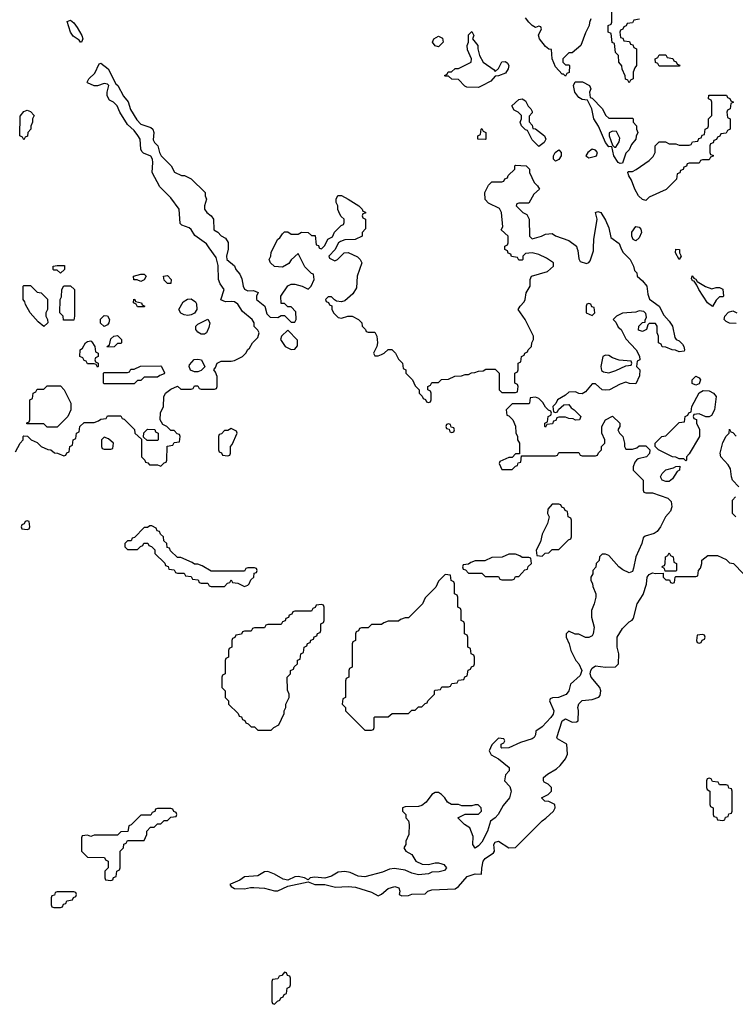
# Model space of a CAD drawing. Header units: inches. Extents: x 2701323 to 2964515, y 494916 to 722124.
# Tile 441 of 656: x 2850745 to 2855025, y 605474 to 611364. Entities that reach past the tile are written whole.
import ezdxf

# ---------------------------------------------------------------- set-up
doc = ezdxf.new("R2010")
doc.units = ezdxf.units.IN
doc.header["$MEASUREMENT"] = 0
doc.layers.add('C8650', color=7, linetype='Continuous')
doc.layers.add('C8651', color=7, linetype='Continuous')

msp = doc.modelspace()

# ---------------------------------------------------------------- linework, layer by layer
at = {"layer": 'C8650', "color": 2, "elevation": 2}
for points in [[(2850720.4, 608779.6), (2850748.4, 608831.6), (2850766, 608850), (2850766, 608870), (2850770, 608874), (2850792.7, 608872.7), (2850814, 608850), (2850850, 608834), (2850874, 608810), (2850912.7, 608792.7), (2850931.6, 608791.6), (2850952.7, 608772.7), (2850971.6, 608771.6), (2851010, 608754), (2851022, 608758), (2851027.3, 608772.7), (2851042, 608778), (2851046, 608810), (2851062, 608818), (2851066, 608850), (2851082, 608858), (2851086, 608890), (2851102, 608898), (2851106, 608930), (2851130, 608954), (2851190, 608954), (2851216.4, 608963.6), (2851230, 608974), (2851262, 608978), (2851270, 608994), (2851350, 608994), (2851358, 608978), (2851370, 608974), (2851432.7, 608912.7), (2851434, 608890), (2851474, 608854), (2851474, 608750), (2851494, 608730), (2851498, 608718), (2851512.7, 608712.7), (2851522, 608702), (2851570, 608702), (2851590, 608694), (2851610, 608714), (2851622, 608718), (2851626, 608730), (2851627.3, 608812.7), (2851662, 608818), (2851670, 608834), (2851702, 608838), (2851706, 608870), (2851702, 608882), (2851687.3, 608887.3), (2851670, 608906), (2851650, 608906), (2851626, 608930), (2851602, 608942), (2851586, 608970), (2851588.4, 609011.6), (2851606, 609050), (2851607.3, 609107.3), (2851618, 609130), (2851650, 609154), (2851690, 609172), (2851710, 609154), (2851770, 609154), (2851782, 609158), (2851790, 609174), (2851810, 609174), (2851818, 609158), (2851830, 609154), (2851910, 609154), (2851922, 609158), (2851926, 609170), (2851926, 609230), (2851916.4, 609256.4), (2851906, 609270), (2851916.4, 609283.6), (2851926, 609310), (2851950, 609322), (2852010, 609321), (2852030, 609324.7), (2852078, 609350), (2852098, 609370), (2852108.9, 609391.1), (2852120.4, 609399.6), (2852138, 609430), (2852170, 609462), (2852178, 609490), (2852170, 609506), (2852148.4, 609528.4), (2852148, 609550), (2852135.3, 609570), (2852078.6, 609618.6), (2852050, 609662), (2852030, 609675.3), (2852010, 609679), (2851976.4, 609676.4), (2851948.4, 609688.4), (2851968, 609750), (2851944.7, 609784.7), (2851934, 609810), (2851933.2, 609893.2), (2851920.9, 609940.9), (2851878.5, 610000)], [(2851991.6, 610000), (2851991.6, 609991.6), (2851982, 609950), (2851984.7, 609930), (2852030, 609892), (2852038, 609870), (2852061, 609841), (2852074.8, 609814.8), (2852081, 609770), (2852090, 609752), (2852110, 609742), (2852143.6, 609743.6), (2852172, 609732), (2852162, 609710), (2852162, 609690), (2852211.1, 609651.1), (2852223.6, 609603.6), (2852243.6, 609583.6), (2852290, 609582), (2852310, 609594), (2852330, 609594), (2852370, 609554), (2852390, 609554), (2852398, 609570), (2852396.4, 609616.4), (2852370, 609646), (2852350, 609646), (2852330, 609666), (2852310, 609666), (2852308, 609710), (2852350, 609772), (2852370, 609782), (2852390, 609781), (2852434, 609770), (2852470, 609752), (2852488, 609770), (2852506, 609810), (2852502, 609842), (2852490, 609846), (2852450, 609886), (2852410, 609966), (2852370, 609928), (2852354.8, 609905.2), (2852316.9, 609883.1), (2852268.4, 609888.4), (2852246, 609910), (2852238, 609930), (2852248, 609950), (2852250, 609974), (2852263, 610000)], [(2854341.1, 610000), (2854353.2, 609973.2), (2854397.3, 609930), (2854416.3, 609890), (2854423.5, 609863.5), (2854436, 609850), (2854438, 609830), (2854470, 609801), (2854495.5, 609770), (2854502, 609722), (2854513, 609693), (2854570.7, 609650), (2854597.3, 609597.3), (2854630, 609561), (2854650.5, 609530), (2854663.6, 609463.6), (2854671.6, 609451.6), (2854690, 609442), (2854710, 609422), (2854718, 609410), (2854722, 609390), (2854719.6, 609380.4), (2854690, 609378), (2854667.3, 609387.3), (2854648.4, 609388.4), (2854610, 609406), (2854587.3, 609407.3), (2854582, 609422), (2854566, 609430), (2854566, 609470), (2854558, 609490), (2854558, 609530), (2854547.3, 609547.3), (2854510, 609546), (2854502, 609538), (2854494, 609510), (2854470, 609498), (2854447.3, 609507.3), (2854448, 609530), (2854470, 609552), (2854486, 609554), (2854486, 609566), (2854495.3, 609584.7), (2854490, 609606), (2854479, 609619), (2854450, 609622), (2854430, 609615.3), (2854350, 609608), (2854314, 609590), (2854294, 609570), (2854310, 609554), (2854325.4, 609525.4), (2854342, 609510), (2854370, 609454), (2854432, 609390), (2854451.6, 609351.6), (2854454, 609330), (2854438, 609322), (2854434, 609290), (2854454, 609270), (2854452.7, 609232.7), (2854430, 609186), (2854392.7, 609187.3), (2854370, 609195.3), (2854336.9, 609183.1), (2854274, 609150), (2854250, 609148), (2854229.1, 609149.1), (2854190, 609186), (2854170, 609186), (2854130, 609138), (2854110, 609126), (2854090, 609128), (2854070, 609138), (2854030, 609135.3), (2854010, 609118), (2853962, 609090), (2853952.7, 609067.3), (2853934, 609050), (2853938, 609018), (2853950, 609014), (2853962, 609018), (2853967.3, 609032.7), (2854000.4, 609059.6), (2854030, 609062), (2854042.8, 609042.8), (2854062, 609030), (2854102, 608990), (2854094, 608970), (2854070, 608968), (2854056.4, 608976.4), (2854030, 608978), (2854010, 608986), (2853970, 608986), (2853958, 608982), (2853952.7, 608967.3), (2853938, 608962), (2853932.7, 608947.3), (2853898, 608942), (2853890, 608926), (2853886, 608930), (2853886, 608950), (2853902, 608958), (2853906, 608990), (2853922, 608998), (2853926, 609010), (2853922, 609022), (2853907.3, 609027.3), (2853890, 609046), (2853874.6, 609074.6), (2853850, 609098), (2853830, 609106), (2853798, 609102), (2853794, 609070), (2853790, 609066), (2853690, 609066), (2853654, 609030), (2853658, 608998), (2853670, 608994), (2853694, 608970), (2853711.6, 608931.6), (2853712.7, 608892.7), (2853722, 608870), (2853722, 608850), (2853734, 608830), (2853734, 608766), (2853710, 608766), (2853690, 608746), (2853670, 608746), (2853618, 608722), (2853614, 608710), (2853630, 608674), (2853690, 608674), (2853710, 608694), (2853722, 608698), (2853727.3, 608712.7), (2853742, 608718), (2853746, 608754), (2853950, 608754), (2853962, 608758), (2853970, 608774), (2854090, 608774), (2854098, 608758), (2854110, 608754), (2854190, 608754), (2854202, 608758), (2854207.3, 608772.7), (2854226, 608790), (2854226, 608810), (2854246, 608830), (2854246, 608850), (2854228, 608890), (2854228, 608930), (2854248.9, 608971.1), (2854290, 608992), (2854334, 608950), (2854334, 608930), (2854322, 608910), (2854332, 608890), (2854352, 608870), (2854362, 608830), (2854362, 608810), (2854370, 608794), (2854410, 608794), (2854436.4, 608803.6), (2854450, 608814), (2854490, 608814), (2854514, 608790), (2854511.3, 608768.7), (2854494, 608750), (2854443.6, 608736.4), (2854434, 608730), (2854423.6, 608716.4), (2854414, 608690), (2854414, 608670), (2854474, 608610), (2854474, 608550), (2854478, 608538), (2854490, 608534), (2854530, 608534), (2854621.4, 608501.4), (2854641.1, 608481.1), (2854646, 608450), (2854636.9, 608423.1), (2854607.3, 608390), (2854578, 608330), (2854558.3, 608301.7), (2854541, 608290), (2854486, 608274), (2854474.8, 608265.2), (2854466.8, 608230), (2854430.7, 608150), (2854417.5, 608082.5), (2854410, 608064), (2854390, 608056), (2854352.1, 608072.1), (2854328.7, 608090), (2854270, 608158), (2854250, 608166), (2854230, 608166), (2854214, 608150), (2854211.6, 608128.4), (2854194, 608110), (2854191.6, 608088.4), (2854174, 608070), (2854174, 608050), (2854162, 608030), (2854162, 608010), (2854171.6, 607991.6), (2854172.7, 607972.7), (2854192, 607930), (2854192, 607910), (2854182, 607870), (2854164.7, 607830), (2854166, 607790), (2854181, 607730), (2854176, 607690), (2854170, 607678), (2854150, 607668), (2854130, 607668), (2854090, 607688), (2854068.4, 607688.4), (2854030, 607706), (2854014, 607690), (2854014, 607670), (2854031.1, 607631.1), (2854042, 607590), (2854071.3, 607530), (2854090, 607511.3), (2854108, 607470), (2854098.3, 607441.7), (2854038.8, 607390), (2854030.4, 607349.6), (2854013.7, 607326.3), (2853968.9, 607308.9), (2853932.7, 607307.3), (2853918, 607302), (2853914, 607290), (2853941, 607230), (2853936, 607210), (2853922.8, 607190), (2853870, 607134), (2853832, 607108), (2853830, 607086), (2853822, 607070), (2853810, 607062), (2853739.8, 607040.2), (2853670, 607008.7), (2853630, 607006), (2853626, 607010), (2853626, 607030), (2853642, 607038), (2853646, 607050), (2853642, 607062), (2853610, 607066), (2853570, 607026), (2853554, 606990), (2853565.4, 606965.4), (2853610, 606942), (2853672, 606890), (2853672, 606870), (2853650, 606846), (2853644.7, 606810), (2853677.1, 606777.1), (2853684, 606750), (2853674, 606710), (2853637.6, 606662.4), (2853607.3, 606610), (2853590, 606589.2), (2853562, 606570), (2853542.8, 606510), (2853510, 606444), (2853490, 606422), (2853468.9, 606408.9), (2853455.3, 606430), (2853458, 606478), (2853438, 606530), (2853406, 606550), (2853366, 606590), (2853410, 606612), (2853490, 606612), (2853508, 606630), (2853506, 606650), (2853487.3, 606667.3), (2853470, 606668), (2853450, 606662), (2853390, 606662), (2853370, 606668.7), (2853328.9, 606668.9), (2853303.1, 606683.1), (2853288, 606710), (2853268, 606730), (2853250, 606742), (2853230, 606742), (2853210, 606728.7), (2853175.9, 606684.1), (2853150, 606664), (2853130, 606657.2), (2853050, 606655.3), (2853034, 606650), (2853034, 606630), (2853054, 606610), (2853054, 606590), (2853071.6, 606571.6), (2853074, 606550), (2853072, 606490), (2853054, 606450), (2853054, 606430), (2853042, 606410), (2853054, 606390), (2853091.1, 606371.1), (2853114, 606330), (2853151.6, 606311.6), (2853190, 606311.3), (2853230, 606321), (2853250, 606321), (2853270, 606314.8), (2853282, 606310), (2853298, 606290), (2853285.4, 606274.6), (2853253.7, 606266.3), (2853210, 606264), (2853190, 606254), (2853130, 606249.4), (2853090, 606259.3), (2853050, 606277.2), (2852986.8, 606286.8), (2852958, 606282), (2852915.6, 606264.4), (2852810, 606236), (2852770, 606241.2), (2852722, 606262), (2852690, 606269.3), (2852650, 606263.7), (2852610, 606241.2), (2852570, 606228.7), (2852510, 606235.1), (2852482, 606230), (2852470, 606218), (2852448, 606230), (2852410, 606239.5), (2852390, 606236.2), (2852350, 606217), (2852321.7, 606221.7), (2852270, 606252), (2852230, 606269.4), (2852210, 606266.6), (2852170, 606242.7), (2852090, 606237.2), (2852062.4, 606217.6), (2852006.4, 606193.6), (2852002.8, 606190), (2852010, 606178), (2852030, 606166), (2852090, 606164), (2852126.3, 606173.7), (2852146.3, 606173.7), (2852210, 606168), (2852270, 606152.7), (2852290, 606152.7), (2852350, 606180.7), (2852470, 606206), (2852510, 606191.3), (2852570, 606191.3), (2852634.8, 606174.8), (2852710, 606179.1), (2852754.4, 606174.4), (2852850, 606144.7), (2852890, 606122), (2852910, 606132), (2852950, 606166), (2852990, 606178.8), (2853012, 606170), (2853018, 606150), (2853014, 606130), (2853030, 606122), (2853070, 606124.7), (2853090, 606132), (2853170, 606134), (2853186, 606150), (2853210, 606158), (2853350, 606164.7), (2853370, 606178), (2853422, 606238), (2853470, 606254.8), (2853507.3, 606252.7), (2853509, 606289), (2853518, 606330), (2853530, 606346.8), (2853579.5, 606380.5), (2853585.2, 606390), (2853581.2, 606430), (2853590, 606444.7), (2853610, 606450.8), (2853670, 606411), (2853710, 606412), (2853869.3, 606570.7), (2853892.9, 606587.1), (2853938, 606630), (2853948, 606650), (2853946, 606670), (2853910, 606688), (2853886, 606690), (2853866, 606710), (2853906, 606730), (2853926, 606750), (2853926, 606770), (2853906, 606790), (2853883.1, 606803.1), (2853878, 606810), (2853878, 606830), (2853902, 606850), (2853956.6, 606883.4), (2853977.5, 606902.5), (2854010, 606942), (2854022, 606970), (2854018, 607030), (2853962, 607062), (2853958, 607070), (2853989.4, 607170.6), (2854010, 607181), (2854050, 607162), (2854076.4, 607163.6), (2854086, 607170), (2854088, 607232), (2854084, 607250), (2854090, 607272), (2854110, 607291.3), (2854170, 607298), (2854210, 607312), (2854218, 607322), (2854222, 607350), (2854215.3, 607370), (2854164, 607430), (2854157.2, 607450), (2854161.2, 607470), (2854170, 607484.7), (2854190, 607498.8), (2854250, 607491), (2854308, 607492), (2854326, 607510), (2854328, 607570), (2854318, 607610), (2854318, 607670), (2854350, 607722), (2854390, 607762), (2854408.4, 607771.6), (2854416.4, 607783.6), (2854439, 607870), (2854474, 607926), (2854493.6, 607986.4), (2854499, 608030), (2854510, 608044.7), (2854530, 608056), (2854548, 608052), (2854594, 608054), (2854594, 608030), (2854610, 608014), (2854632.7, 608012.7), (2854638, 607998), (2854650, 607994), (2854662, 607998), (2854666, 608030), (2854670, 608034), (2854790, 608034), (2854802, 608038), (2854806, 608070), (2854816.4, 608083.6), (2854826, 608110), (2854826, 608130), (2854860.4, 608159.6), (2854919.6, 608159.6), (2854970, 608134), (2854990, 608114), (2855014, 608110), (2855074, 608050)], [(2852537.3, 610000), (2852538, 609998), (2852550, 609994), (2852556, 610000)], [(2852637.1, 610000), (2852631.3, 609988.7), (2852594, 609950), (2852598, 609938), (2852630, 609922), (2852646, 609930), (2852686, 609970), (2852710, 609972), (2852765.4, 609945.4), (2852782, 609930), (2852791.3, 609910), (2852764.7, 609830), (2852759.6, 609760.4), (2852736.9, 609723.1), (2852690, 609682), (2852670, 609675.3), (2852640.4, 609680.4), (2852627.3, 609687.3), (2852610, 609706), (2852590, 609706), (2852574, 609690), (2852578, 609678), (2852592.7, 609672.7), (2852598, 609658), (2852612, 609652), (2852612.7, 609632.7), (2852622, 609610), (2852650, 609582), (2852670, 609578), (2852708.9, 609591.1), (2852734, 609590), (2852770.9, 609570.9), (2852791.1, 609551.1), (2852794, 609530), (2852814, 609510), (2852818, 609498), (2852830, 609494), (2852870, 609494), (2852882, 609470), (2852884.7, 609430), (2852882, 609410), (2852862, 609370), (2852870, 609354), (2852890, 609354), (2852910, 609362), (2852926, 609370), (2852950, 609392), (2852971.6, 609391.6), (2852994, 609370), (2853010, 609334), (2853034, 609310), (2853038, 609278), (2853054, 609270), (2853054, 609250), (2853094, 609210), (2853110, 609174), (2853134, 609150), (2853134, 609130), (2853152.7, 609112.7), (2853158, 609098), (2853172.7, 609092.7), (2853178, 609078), (2853190, 609074), (2853202, 609078), (2853206, 609090), (2853206, 609130), (2853202, 609142), (2853186, 609150), (2853186, 609170), (2853202, 609178), (2853210, 609194), (2853250, 609194), (2853268.4, 609211.6), (2853310, 609214), (2853348.4, 609231.6), (2853387.3, 609232.7), (2853410, 609242), (2853430, 609242), (2853448.4, 609251.6), (2853467.3, 609252.7), (2853490, 609262), (2853516.4, 609263.6), (2853532.7, 609272.7), (2853590, 609274), (2853614, 609250), (2853614, 609150), (2853630, 609134), (2853710, 609134), (2853722, 609138), (2853726, 609170), (2853722, 609182), (2853706, 609190), (2853706, 609250), (2853722, 609258), (2853726, 609270), (2853726, 609310), (2853742, 609318), (2853746, 609350), (2853762, 609358), (2853766, 609370), (2853782, 609378), (2853786, 609390), (2853806, 609410), (2853808.4, 609431.6), (2853818, 609450), (2853818, 609470), (2853768.7, 609570), (2853726, 609630), (2853738, 609650), (2853763.1, 609676.9), (2853768.7, 609690), (2853775.3, 609730), (2853798, 609770), (2853798, 609810), (2853806, 609830), (2853903.1, 609856.9), (2853938, 609890), (2853938, 609910), (2853896.5, 609936.5), (2853850, 609959), (2853810, 609968.7), (2853770, 609966), (2853754, 609950), (2853754, 609930), (2853750, 609926), (2853730, 609926), (2853722, 609942), (2853687.3, 609947.3), (2853682, 609962), (2853667.3, 609967.3), (2853662, 609982), (2853646, 609990), (2853646, 610000)], [(2854078.3, 610000), (2854084, 609984), (2854090, 609934), (2854098, 609918), (2854134.6, 609905.4), (2854150, 609912), (2854158, 609922), (2854178, 609982), (2854178.3, 610000)], [(2855030, 609546), (2854990, 609548), (2854970, 609558), (2854958, 609570), (2854962, 609590), (2854985.2, 609614.8), (2855010, 609622), (2855034, 609610)], [(2855046, 608570), (2855009, 608609), (2855002, 608630), (2854996.5, 608676.5), (2854982, 608702), (2854938, 608750), (2854935.3, 608770), (2854950, 608834), (2854970, 608872), (2854988, 608890), (2854990, 608914), (2854998, 608898), (2855010, 608894), (2855030, 608872)], [(2855028, 608390), (2855008.7, 608410), (2855008, 608490), (2855026, 608510)]]:
    msp.add_lwpolyline(points, dxfattribs=at)
for points in [[(2854690, 609928.7), (2854668.7, 609970), (2854670, 609992), (2854692, 609990), (2854692, 609970), (2854702, 609950)], [(2850990, 609848), (2850970, 609866), (2850950, 609866), (2850946, 609870), (2850946, 609890), (2850970, 609894), (2851012.7, 609892.7), (2851014, 609870)], [(2851470, 609798), (2851447.3, 609807.3), (2851428.4, 609808.4), (2851426, 609830), (2851470, 609842), (2851490, 609842), (2851502, 609830), (2851490, 609808)], [(2851630, 609786), (2851610, 609806), (2851606, 609830), (2851630, 609834), (2851652, 609810), (2851650, 609786)], [(2854886, 609754), (2854910, 609762), (2854930, 609762), (2854951.6, 609751.6), (2854954, 609710), (2854950, 609706), (2854930, 609706), (2854910, 609686), (2854890, 609648), (2854859, 609670), (2854806.6, 609750), (2854795.3, 609775.3), (2854779, 609799), (2854770, 609802), (2854764, 609816), (2854768, 609832), (2854778, 609818), (2854790, 609811.3), (2854796.9, 609796.9), (2854847.1, 609767.1)], [(2850890, 609528), (2850856.4, 609556.4), (2850808, 609610), (2850780.4, 609660.4), (2850776.4, 609676.4), (2850766, 609690), (2850766, 609770), (2850770, 609774), (2850810, 609774), (2850850, 609734), (2850874, 609730), (2850911.6, 609691.6), (2850912, 609630), (2850902, 609610), (2850902, 609590), (2850912, 609570), (2850914, 609550)], [(2851070, 609566), (2851007.3, 609567.3), (2851006, 609590), (2850986, 609610), (2850988, 609690), (2850994.6, 609705.4), (2850998, 609750), (2851010, 609772), (2851050, 609772), (2851074, 609750), (2851074, 609590)], [(2851450, 609646), (2851442, 609662), (2851426, 609670), (2851427.3, 609692.7), (2851434, 609690), (2851438, 609678), (2851474, 609670), (2851478, 609658), (2851494, 609650), (2851490, 609646)], [(2851750, 609595.3), (2851730, 609598), (2851708.9, 609608.9), (2851698, 609630), (2851723.1, 609676.9), (2851748.4, 609691.6), (2851770, 609694), (2851796.9, 609676.9), (2851803.6, 609663.6), (2851804.7, 609630), (2851790, 609608), (2851770, 609598)], [(2854150, 609666), (2854138, 609662), (2854134, 609650), (2854134, 609610), (2854170, 609594), (2854186, 609610), (2854182, 609642), (2854167.3, 609647.3), (2854162, 609662)], [(2851250, 609528), (2851228.4, 609548.4), (2851228.4, 609571.6), (2851250, 609594), (2851270, 609592), (2851282, 609570), (2851278, 609550), (2851270, 609538)], [(2851830, 609482), (2851810, 609495.3), (2851799, 609510), (2851798, 609530), (2851810, 609542), (2851870, 609572), (2851882, 609550), (2851876.9, 609523.1), (2851862, 609490), (2851850, 609482)], [(2852350, 609506), (2852312, 609470), (2852304.7, 609450), (2852334, 609410), (2852370, 609392), (2852390, 609394), (2852407.3, 609412.7), (2852407.3, 609447.3)], [(2851210, 609286), (2851202, 609302), (2851190, 609306), (2851150, 609306), (2851142, 609322), (2851130, 609326), (2851122, 609342), (2851106, 609350), (2851108, 609390), (2851120.4, 609399.6), (2851138, 609430), (2851150, 609438), (2851170, 609442), (2851176.9, 609436.9), (2851194, 609410), (2851198, 609378), (2851214, 609370), (2851214, 609350), (2851198, 609342), (2851194, 609330), (2851198, 609318), (2851214, 609310), (2851214, 609290)], [(2851270, 609406), (2851268, 609410), (2851282, 609418), (2851290, 609454), (2851308.4, 609471.6), (2851330, 609474), (2851354, 609450), (2851354, 609430), (2851350, 609426), (2851330, 609426), (2851310, 609408)], [(2851790, 609258), (2851767.3, 609267.3), (2851758, 609290), (2851760.4, 609299.6), (2851788.4, 609331.6), (2851810, 609334), (2851832, 609330), (2851852, 609288), (2851830, 609266), (2851810, 609258)], [(2854250, 609358), (2854234, 609350), (2854222, 609290), (2854225.4, 609265.4), (2854238, 609258), (2854270, 609251.3), (2854310, 609266), (2854370, 609294), (2854402, 609298), (2854406, 609310), (2854402, 609322), (2854330, 609328), (2854290, 609342), (2854270, 609355.3)], [(2851250, 609186), (2851246, 609190), (2851246, 609250), (2851250, 609254), (2851390, 609254), (2851402, 609258), (2851410, 609274), (2851430, 609274), (2851468.7, 609291.3), (2851590, 609294), (2851594, 609290), (2851611.6, 609251.6), (2851610, 609246), (2851583.6, 609236.4), (2851570, 609226), (2851490, 609226), (2851470, 609206), (2851450, 609206), (2851430, 609186)], [(2854790, 609178), (2854768.4, 609188.4), (2854768, 609210), (2854788.4, 609231.6), (2854810, 609222), (2854818, 609210), (2854810, 609186)], [(2850910, 608926), (2850890, 608946), (2850787.3, 608947.3), (2850787.3, 608952.7), (2850802, 608958), (2850806, 608970), (2850806, 609090), (2850822, 609098), (2850826, 609130), (2850842, 609138), (2850850, 609154), (2850890, 609154), (2850910, 609174), (2850990, 609174), (2851012, 609150), (2851052, 609070), (2851052, 609030), (2851034, 608990), (2850970, 608926)], [(2854870, 608988), (2854848.4, 608988.4), (2854810, 609006), (2854778, 609002), (2854774, 608990), (2854778, 608978), (2854792.7, 608972.7), (2854794, 608950), (2854811.6, 608911.6), (2854812, 608870), (2854750, 608766), (2854734, 608750), (2854734, 608730), (2854730, 608726), (2854718, 608738), (2854690, 608738), (2854670, 608748), (2854648.9, 608748.9), (2854566, 608790), (2854546, 608810), (2854546, 608830), (2854586, 608870), (2854610, 608874), (2854690, 608954), (2854722, 608958), (2854726, 608990), (2854742, 608998), (2854747.3, 609012.7), (2854762, 609018), (2854766, 609050), (2854808.7, 609131.3), (2854834, 609146), (2854870, 609144), (2854896, 609130), (2854910.7, 609110), (2854901, 609030), (2854883.6, 608996.4)], [(2851570, 608846), (2851507.3, 608847.3), (2851486, 608866), (2851487.3, 608892.7), (2851510, 608914), (2851552.7, 608912.7), (2851558, 608898), (2851574, 608890), (2851574, 608850)], [(2852010, 608918), (2851990, 608906), (2851970, 608906), (2851952.7, 608887.3), (2851938, 608882), (2851934, 608870), (2851934, 608790), (2851938, 608778), (2851952.7, 608772.7), (2851958, 608758), (2851990, 608754), (2852002, 608758), (2852006, 608770), (2852006, 608810), (2852016.4, 608823.6), (2852046, 608890), (2852042, 608902)], [(2853310, 608946), (2853298, 608942), (2853294, 608930), (2853298, 608918), (2853314, 608914), (2853318, 608898), (2853330, 608894), (2853342, 608898), (2853346, 608910), (2853342, 608922), (2853326, 608926), (2853322, 608942)], [(2851250, 608866), (2851234, 608850), (2851234, 608810), (2851238, 608798), (2851250, 608794), (2851290, 608794), (2851302, 608798), (2851306, 608830), (2851276.4, 608856.4)], [(2854610, 608602), (2854588, 608610), (2854578, 608630), (2854588, 608650), (2854610, 608671), (2854656.4, 608683.6), (2854670, 608692), (2854692.7, 608692.7), (2854692, 608670), (2854678, 608662), (2854650, 608618), (2854630, 608602)], [(2853970, 608466), (2853930, 608466), (2853903.6, 608436.4), (2853902, 608410), (2853912, 608390), (2853902, 608350), (2853870, 608286), (2853859.6, 608240.4), (2853834, 608190), (2853838, 608158), (2853870, 608154), (2853887.3, 608172.7), (2853910, 608174), (2853930, 608194), (2853970, 608194), (2854027.3, 608252.7), (2854042, 608258), (2854046, 608270), (2854046, 608370), (2854042, 608382), (2854026, 608390), (2854022, 608422), (2854007.3, 608427.3), (2854002, 608442), (2853987.3, 608447.3), (2853982, 608462)], [(2850790, 608366), (2850778, 608362), (2850772.7, 608347.3), (2850758, 608342), (2850754, 608330), (2850758, 608318), (2850790, 608314), (2850802, 608318), (2850806, 608330), (2850802, 608362)], [(2851536.4, 608336.4), (2851523.6, 608336.4), (2851510, 608326), (2851490, 608326), (2851432.7, 608267.3), (2851418, 608262), (2851412.7, 608247.3), (2851390, 608246), (2851374, 608230), (2851374, 608210), (2851390, 608194), (2851450, 608194), (2851467.3, 608212.7), (2851482, 608218), (2851487.3, 608232.7), (2851512.7, 608232.7), (2851518, 608218), (2851532.7, 608212.7), (2851552.7, 608192.7), (2851554, 608170), (2851612.7, 608112.7), (2851618, 608098), (2851632.7, 608092.7), (2851638, 608078), (2851670, 608074), (2851678, 608058), (2851690, 608054), (2851730, 608054), (2851738, 608038), (2851770, 608034), (2851778, 608018), (2851812.7, 608012.7), (2851818, 607998), (2851830, 607994), (2851870, 607994), (2851878, 607978), (2851890, 607974), (2851970, 607974), (2851987.3, 607992.7), (2852002, 607998), (2852010, 608014), (2852018, 607998), (2852050, 607994), (2852090, 607974), (2852110, 607982), (2852118, 607990), (2852127.3, 608012.7), (2852146, 608030), (2852147.3, 608052.7), (2852162, 608058), (2852166, 608070), (2852162, 608082), (2852150, 608086), (2852110, 608086), (2852098, 608082), (2852090, 608066), (2851890, 608066), (2851836.4, 608096.4), (2851810, 608106), (2851790, 608106), (2851776.4, 608116.4), (2851710, 608146), (2851690, 608146), (2851647.3, 608187.3), (2851642, 608202), (2851627.3, 608207.3), (2851626, 608230), (2851607.3, 608247.3), (2851606, 608270), (2851587.3, 608287.3), (2851582, 608302), (2851567.3, 608307.3), (2851562, 608322)], [(2853710, 608166), (2853670, 608166), (2853631.6, 608148.4), (2853570, 608146), (2853527.3, 608127.3), (2853470, 608126), (2853443.6, 608116.4), (2853430, 608106), (2853398, 608102), (2853394, 608090), (2853398, 608078), (2853412.7, 608072.7), (2853430, 608054), (2853510, 608054), (2853530, 608034), (2853610, 608034), (2853618, 608018), (2853630, 608014), (2853690, 608014), (2853702, 608018), (2853710, 608034), (2853730, 608034), (2853767.3, 608072.7), (2853782, 608078), (2853787.3, 608092.7), (2853806, 608110), (2853802, 608142), (2853790, 608146), (2853750, 608146), (2853736.4, 608156.4)], [(2854606, 608066), (2854602, 608082), (2854588, 608088), (2854590, 608094), (2854602, 608098), (2854606, 608110), (2854608, 608150), (2854622, 608158), (2854630, 608174), (2854638, 608158), (2854654, 608150), (2854658, 608118), (2854674, 608110), (2854674, 608070), (2854670, 608066)], [(2853290, 608046), (2853250, 608006), (2853234, 607970), (2853170, 607906), (2853154, 607870), (2853070, 607786), (2853050, 607786), (2853023.6, 607776.4), (2853010, 607766), (2852950, 607766), (2852923.6, 607756.4), (2852910, 607746), (2852850, 607746), (2852830, 607726), (2852790, 607726), (2852778, 607722), (2852772.7, 607707.3), (2852758, 607702), (2852754, 607690), (2852754, 607650), (2852738, 607642), (2852734, 607630), (2852734, 607490), (2852718, 607482), (2852714, 607470), (2852714, 607430), (2852698, 607422), (2852694, 607410), (2852694, 607310), (2852678, 607302), (2852674, 607270), (2852694, 607250), (2852694, 607230), (2852810, 607114), (2852850, 607114), (2852862, 607118), (2852866, 607130), (2852866, 607190), (2852870, 607194), (2852950, 607194), (2852972.7, 607212.7), (2853070, 607214), (2853090, 607234), (2853110, 607234), (2853130, 607254), (2853150, 607254), (2853170, 607274), (2853182, 607278), (2853186, 607290), (2853226, 607330), (2853226, 607350), (2853230, 607354), (2853262, 607358), (2853270, 607374), (2853310, 607374), (2853322, 607378), (2853330, 607394), (2853362, 607398), (2853370, 607414), (2853402, 607418), (2853407.3, 607432.7), (2853422, 607438), (2853427.3, 607472.7), (2853442, 607478), (2853447.3, 607492.7), (2853462, 607498), (2853466, 607510), (2853466, 607550), (2853462, 607562), (2853446, 607570), (2853442, 607602), (2853426, 607610), (2853426, 607670), (2853422, 607682), (2853406, 607690), (2853406, 607750), (2853402, 607762), (2853386, 607770), (2853386, 607830), (2853382, 607842), (2853366, 607850), (2853366, 607910), (2853362, 607922), (2853346, 607930), (2853346, 607990), (2853342, 608002), (2853326, 608010), (2853322, 608042)], [(2852550, 607866), (2852518, 607862), (2852512.7, 607847.3), (2852498, 607842), (2852490, 607826), (2852390, 607826), (2852378, 607822), (2852372.7, 607807.3), (2852358, 607802), (2852352.7, 607787.3), (2852338, 607782), (2852332.7, 607767.3), (2852318, 607762), (2852310, 607746), (2852230, 607746), (2852218, 607742), (2852210, 607726), (2852150, 607726), (2852138, 607722), (2852130, 607706), (2852090, 607706), (2852078, 607702), (2852072.7, 607687.3), (2852038, 607682), (2852032.7, 607667.3), (2852018, 607662), (2852014, 607650), (2852014, 607610), (2851998, 607602), (2851994, 607590), (2851994, 607550), (2851978, 607542), (2851974, 607530), (2851974, 607450), (2851958, 607442), (2851954, 607430), (2851954, 607370), (2851974, 607350), (2851974, 607310), (2851994, 607290), (2851994, 607270), (2852052.7, 607212.7), (2852058, 607198), (2852072.7, 607192.7), (2852078, 607178), (2852092.7, 607172.7), (2852098, 607158), (2852112.7, 607152.7), (2852130, 607134), (2852150, 607134), (2852170, 607114), (2852250, 607114), (2852266, 607130), (2852294.6, 607145.4), (2852327.3, 607212.7), (2852328, 607230), (2852338, 607250), (2852338, 607270), (2852358, 607310), (2852358, 607330), (2852347.3, 607352.7), (2852346, 607430), (2852366, 607450), (2852366, 607470), (2852382, 607478), (2852387.3, 607492.7), (2852406, 607510), (2852407.3, 607532.7), (2852422, 607538), (2852426, 607570), (2852442, 607578), (2852446, 607610), (2852462, 607618), (2852467.3, 607632.7), (2852482, 607638), (2852487.3, 607652.7), (2852502, 607658), (2852507.3, 607672.7), (2852522, 607678), (2852527.3, 607692.7), (2852542, 607698), (2852546, 607710), (2852546, 607750), (2852562, 607758), (2852566, 607770), (2852566, 607850), (2852562, 607862)], [(2854830, 607686), (2854798, 607682), (2854794, 607650), (2854798, 607638), (2854810, 607634), (2854822, 607638), (2854827.3, 607652.7), (2854842, 607658), (2854846, 607670), (2854842, 607682)], [(2854870, 606826), (2854858, 606822), (2854854, 606810), (2854854, 606770), (2854858, 606758), (2854874, 606750), (2854874, 606670), (2854878, 606658), (2854894, 606650), (2854894, 606610), (2854898, 606598), (2854912.7, 606592.7), (2854918, 606578), (2854950, 606574), (2854962, 606578), (2854967.3, 606592.7), (2854982, 606598), (2854987.3, 606612.7), (2855002, 606618), (2855006, 606630), (2855006, 606750), (2855002, 606762), (2854987.3, 606767.3), (2854982, 606782), (2854970, 606786), (2854930, 606786), (2854922, 606802), (2854890, 606806), (2854882, 606822)], [(2851650, 606646), (2851570, 606646), (2851558, 606642), (2851552.7, 606627.3), (2851538, 606622), (2851530, 606606), (2851470, 606606), (2851412.7, 606547.3), (2851398, 606542), (2851392.7, 606507.3), (2851350, 606506), (2851330, 606486), (2851190, 606486), (2851170, 606478), (2851150, 606486), (2851118, 606482), (2851114, 606470), (2851114, 606390), (2851150, 606354), (2851252.7, 606352.7), (2851258, 606338), (2851274, 606330), (2851274, 606290), (2851254, 606270), (2851254, 606230), (2851258, 606218), (2851290, 606214), (2851302, 606218), (2851307.3, 606232.7), (2851322, 606238), (2851326, 606270), (2851342, 606278), (2851346, 606290), (2851346, 606390), (2851366, 606410), (2851367.3, 606432.7), (2851382, 606438), (2851390, 606454), (2851490, 606454), (2851506, 606490), (2851506, 606510), (2851527.3, 606532.7), (2851550, 606534), (2851570, 606554), (2851590, 606554), (2851610, 606574), (2851630, 606574), (2851650, 606594), (2851682, 606598), (2851686, 606610), (2851682, 606622), (2851667.3, 606627.3), (2851662, 606642)], [(2851070, 606146), (2850970, 606146), (2850958, 606142), (2850952.7, 606127.3), (2850938, 606122), (2850934, 606110), (2850934, 606070), (2850938, 606058), (2850950, 606054), (2850990, 606054), (2851002, 606058), (2851007.3, 606072.7), (2851022, 606078), (2851027.3, 606092.7), (2851062, 606098), (2851067.3, 606112.7), (2851082, 606118), (2851086, 606130), (2851082, 606142)], [(2852330, 605666), (2852312.7, 605647.3), (2852298, 605642), (2852290, 605626), (2852258, 605622), (2852254, 605610), (2852254, 605490), (2852258, 605478), (2852270, 605474), (2852287.3, 605492.7), (2852302, 605498), (2852307.3, 605512.7), (2852322, 605518), (2852327.3, 605532.7), (2852342, 605538), (2852346, 605570), (2852362, 605578), (2852366, 605590), (2852366, 605630), (2852362, 605642), (2852347.3, 605647.3), (2852342, 605662)]]:
    msp.add_lwpolyline(points, close=True, dxfattribs=at)
at = {"layer": 'C8651', "color": 2, "elevation": 2}
for points in [[(2854452.7, 611367.3), (2854418, 611362), (2854410, 611346), (2854378, 611342), (2854372.7, 611327.3), (2854358, 611322), (2854352.7, 611307.3), (2854338, 611302), (2854334, 611290), (2854338, 611258), (2854352.7, 611252.7), (2854358, 611238), (2854392.7, 611232.7), (2854398, 611218), (2854412.7, 611212.7), (2854418, 611198), (2854434, 611190), (2854434, 611090), (2854423.6, 611076.4), (2854414, 611050), (2854414, 611010), (2854398, 611002), (2854390, 610986), (2854382, 611002), (2854368.7, 611008.7), (2854367.3, 611027.3), (2854348.4, 611068.4), (2854347.3, 611087.3), (2854328, 611110), (2854326, 611150), (2854308.4, 611168.4), (2854302, 611222), (2854288.4, 611228.4), (2854282, 611282), (2854266, 611290), (2854266, 611330), (2854282, 611338), (2854286, 611350), (2854286, 611410)], [(2854162, 611370), (2854152.7, 611347.3), (2854152, 611330), (2854130, 611286), (2854102, 611210), (2854050, 611166), (2854030, 611166), (2853994, 611130), (2853994, 611110), (2854010, 611094), (2854030, 611094), (2854034, 611090), (2854031.6, 611048.4), (2854018, 611042), (2854010, 611026), (2853998, 611038), (2853990, 611038), (2853950, 611082), (2853929.3, 611130), (2853926, 611186), (2853910, 611188), (2853890, 611204), (2853854, 611250), (2853849.1, 611270.9), (2853866, 611310), (2853862, 611322), (2853850, 611326), (2853830, 611318), (2853810, 611328.7), (2853790, 611349), (2853770, 611375.3)], [(2851878.5, 610000), (2851862.5, 610022.5), (2851792.5, 610072.5), (2851770, 610108), (2851758, 610118), (2851714.6, 610134.6), (2851704.7, 610144.7), (2851699, 610230), (2851650, 610298), (2851584, 610364), (2851538, 610450), (2851541.2, 610510), (2851539, 610530), (2851530, 610548), (2851486.3, 610566.3), (2851476.5, 610576.5), (2851469, 610590), (2851465.2, 610650), (2851452.1, 610672.1), (2851430, 610702), (2851390, 610738), (2851344, 610810), (2851328.4, 610848.4), (2851306, 610870), (2851283.1, 610883.1), (2851268.4, 610908.4), (2851268, 610930), (2851278, 610970), (2851270, 610978), (2851250, 610982), (2851210, 610968.7), (2851190, 610968.7), (2851150, 610986), (2851148, 610990), (2851158, 611010), (2851195.5, 611044.5), (2851220.2, 611099.8), (2851230, 611104.7), (2851274.8, 611070), (2851321, 610981), (2851332, 610970), (2851366.8, 610906.8), (2851393.2, 610873.2), (2851407.7, 610827.7), (2851445.2, 610765.2), (2851470, 610738.8), (2851530, 610718.8), (2851541, 610710), (2851546.8, 610690), (2851544.5, 610644.5), (2851551.3, 610630), (2851571, 610610), (2851581, 610570), (2851591, 610550), (2851651.3, 610490), (2851671.6, 610451.6), (2851712.7, 610432.7), (2851731.6, 610431.6), (2851770, 610412), (2851854, 610330), (2851854, 610310), (2851862, 610290), (2851851.3, 610250), (2851851.3, 610230), (2851864.7, 610210), (2851891.1, 610191.1), (2851904.7, 610170), (2851906.8, 610106.8), (2851930, 610092), (2851950, 610072), (2851976.9, 610056.9), (2851991.6, 610031.6), (2851991.6, 610000)], [(2853646, 610000), (2853646, 610010), (2853662, 610018), (2853666, 610030), (2853666, 610070), (2853626, 610106), (2853635.3, 610124.7), (2853628, 610210), (2853614.6, 610234.6), (2853550, 610266), (2853528.4, 610288.4), (2853528, 610330), (2853550, 610374), (2853570, 610394), (2853630, 610394), (2853642, 610398), (2853647.3, 610412.7), (2853662, 610418), (2853667.3, 610432.7), (2853706, 610470), (2853706, 610490), (2853710, 610494), (2853774, 610490), (2853794, 610470), (2853794, 610450), (2853822, 610390), (2853842, 610370), (2853854, 610350), (2853819.6, 610320.4), (2853790, 610266), (2853730, 610266), (2853718, 610262), (2853714, 610250), (2853754, 610210), (2853778, 610198), (2853791.6, 610171.6), (2853794, 610070), (2853810, 610054), (2853866, 610070), (2853890, 610082), (2853930, 610084.7), (2853950, 610071.3), (2854030, 610042.8), (2854074.8, 610010), (2854078.3, 610000)], [(2852556, 610000), (2852570, 610014), (2852588.7, 610051.3), (2852615.3, 610064.7), (2852627.3, 610092.7), (2852667.3, 610132.7), (2852682, 610138), (2852686, 610150), (2852686, 610170), (2852667.3, 610187.3), (2852660.4, 610200.4), (2852648.4, 610228.4), (2852648, 610250), (2852638, 610270), (2852638, 610290), (2852647.3, 610312.7), (2852670, 610312), (2852710.9, 610290.9), (2852774, 610250), (2852794, 610230), (2852798, 610218), (2852812.7, 610212.7), (2852812.7, 610207.3), (2852798, 610202), (2852794, 610190), (2852798, 610178), (2852814, 610170), (2852812.7, 610112.7), (2852794, 610090), (2852794, 610070), (2852751.1, 610048.9), (2852690, 610048), (2852663.6, 610036.4), (2852651.6, 610028.4), (2852637.1, 610000)], [(2854178.3, 610000), (2854179, 610050), (2854199, 610170), (2854188.7, 610211.3), (2854203.1, 610216.9), (2854222, 610210), (2854250, 610164.7), (2854270, 610118), (2854281.1, 610061.1), (2854330, 610024.7), (2854341.1, 610000)], [(2852263, 610000), (2852288, 610050), (2852300.4, 610059.6), (2852316.4, 610083.6), (2852330, 610094), (2852350, 610094), (2852370, 610082), (2852410, 610082), (2852430, 610092), (2852471.6, 610091.6), (2852490, 610074), (2852512.7, 610072.7), (2852518, 610018), (2852532.7, 610012.7), (2852537.3, 610000)]]:
    msp.add_lwpolyline(points, dxfattribs=at)
at = {"layer": 'C8651', "color": 2}
for points, elevation in [([(2851110, 611229.2), (2851102, 611242), (2851064.7, 611264.7), (2851048.7, 611290), (2851030, 611354), (2851050, 611362), (2851070, 611344.7), (2851090, 611318), (2851116, 611270), (2851122, 611250), (2851114, 611230)], 2), ([(2853250, 611202), (2853230, 611208), (2853215.3, 611230), (2853222, 611250), (2853250, 611266), (2853274, 611254), (2853278, 611230)], 2), ([(2853590, 611054), (2853610, 611072), (2853630, 611111), (2853650, 611114.8), (2853663.5, 611103.5), (2853670.6, 611090), (2853666.8, 611070), (2853650, 611044), (2853610, 611028), (2853590, 611026), (2853563.6, 610996.4), (2853510, 610968), (2853490, 610958), (2853420.4, 610960.4), (2853407.3, 610967.3), (2853370, 611006), (2853330, 611008), (2853310, 611026), (2853290, 611026), (2853286, 611030), (2853302, 611038), (2853308.4, 611051.6), (2853327.3, 611052.7), (2853350, 611072), (2853370, 611072), (2853446, 611110), (2853448, 611130), (2853423.2, 611183.2), (2853421.2, 611210), (2853429, 611230), (2853430, 611274), (2853450, 611294), (2853462, 611270), (2853454, 611250), (2853484.7, 611210), (2853484.7, 611190), (2853494.8, 611150), (2853518, 611110), (2853583.6, 611063.6)], 2), ([(2854570, 611086), (2854562, 611102), (2854547.3, 611107.3), (2854546, 611130), (2854562, 611138), (2854570, 611154), (2854610, 611154), (2854618, 611138), (2854652.7, 611132.7), (2854658, 611118), (2854672.7, 611112.7), (2854678, 611098), (2854692.7, 611092.7), (2854690, 611086)], 2), ([(2854270, 610774), (2854410, 610774), (2854414, 610770), (2854414, 610750), (2854434, 610730), (2854434, 610710), (2854442, 610690), (2854432.7, 610667.3), (2854431.3, 610648.7), (2854403.6, 610616.4), (2854390, 610586), (2854370, 610566), (2854350, 610506), (2854336, 610504), (2854325.2, 610510), (2854299.3, 610550), (2854286, 610606), (2854270, 610604), (2854250, 610628.7), (2854207.2, 610727.2), (2854179, 610770), (2854168, 610830), (2854142, 610882), (2854110, 610886), (2854090, 610898), (2854065.2, 610930), (2854058, 610970), (2854068, 610992), (2854111.6, 610991.6), (2854154, 610970), (2854162, 610950), (2854154, 610930), (2854158, 610898), (2854170, 610894), (2854230, 610832), (2854251.6, 610791.6)], 2), ([(2854490, 610282), (2854470, 610289), (2854447.3, 610310), (2854424.5, 610350), (2854404.5, 610404.5), (2854389.3, 610430), (2854382, 610450), (2854384.7, 610455.3), (2854410, 610456), (2854432.9, 610467.1), (2854510, 610522), (2854534.6, 610545.4), (2854546, 610570), (2854546, 610610), (2854570, 610634), (2854607.3, 610632.7), (2854630, 610622), (2854670, 610622), (2854690, 610614), (2854750, 610614), (2854762, 610618), (2854770, 610634), (2854802, 610638), (2854807.3, 610652.7), (2854822, 610658), (2854827.3, 610672.7), (2854842, 610678), (2854846, 610710), (2854862, 610718), (2854866, 610730), (2854866, 610770), (2854886, 610790), (2854886, 610870), (2854882, 610882), (2854866, 610890), (2854867.3, 610912.7), (2854972.7, 610912.7), (2854978, 610898), (2854992.7, 610892.7), (2854998, 610878), (2855014, 610870), (2854998, 610862), (2854994, 610830), (2854978, 610822), (2854974, 610810), (2854978, 610778), (2854994, 610770), (2854994, 610710), (2854978, 610702), (2854970, 610686), (2854938, 610682), (2854932.7, 610667.3), (2854918, 610662), (2854912.7, 610647.3), (2854898, 610642), (2854892.7, 610627.3), (2854878, 610622), (2854874, 610610), (2854874, 610570), (2854878, 610558), (2854892.7, 610552.7), (2854892.7, 610547.3), (2854878, 610542), (2854870, 610526), (2854830, 610526), (2854818, 610522), (2854810, 610506), (2854750, 610506), (2854738, 610502), (2854732.7, 610487.3), (2854718, 610482), (2854712.7, 610467.3), (2854698, 610462), (2854692.7, 610447.3), (2854678, 610442), (2854674, 610410), (2854611, 610349), (2854510, 610302)], 2), ([(2853850, 610606), (2853810, 610646), (2853782, 610702), (2853770, 610706), (2853746, 610730), (2853738, 610750), (2853746, 610770), (2853746, 610790), (2853726, 610810), (2853703.1, 610823.1), (2853688.7, 610848.7), (2853730, 610886), (2853750, 610890.8), (2853770, 610878), (2853786, 610846), (2853802, 610830), (2853810, 610814), (2853810, 610806), (2853792.7, 610787.3), (2853792.7, 610752.7), (2853810, 610734), (2853814, 610714), (2853830, 610712), (2853884.7, 610670), (2853891.3, 610650), (2853882, 610630)], 2), ([(2850770, 610646), (2850762, 610662), (2850746, 610670), (2850747.3, 610787.3), (2850770, 610814), (2850790, 610822), (2850810, 610814), (2850832, 610790), (2850822, 610770), (2850822, 610750), (2850812.7, 610727.3), (2850811.6, 610708.4), (2850794, 610690), (2850792.7, 610667.3), (2850778, 610662)], 2), ([(2853530, 610648), (2853486, 610650), (2853486, 610670), (2853502, 610678), (2853506, 610710), (2853510, 610714), (2853518, 610698), (2853534, 610690), (2853534, 610650)], 2), ([(2854290, 610698), (2854272, 610688), (2854271.6, 610668.4), (2854290, 610614), (2854302, 610602), (2854310, 610602), (2854330, 610634), (2854334.6, 610654.6), (2854314.6, 610694.6)], 2), ([(2853950, 610518), (2853938, 610530), (2853938, 610550), (2853948, 610570), (2853970, 610584.7), (2853984.7, 610570), (2853984.7, 610550), (2853970, 610528)], 2), ([(2854170, 610589.2), (2854142.8, 610570), (2854132, 610550), (2854150, 610538), (2854190, 610547.3), (2854195.3, 610550), (2854201.2, 610570), (2854190, 610584)], 6), ([(2854430, 610042), (2854414, 610050), (2854407, 610070), (2854407.5, 610092.5), (2854430, 610126), (2854450, 610122.8), (2854460.7, 610110), (2854464, 610090), (2854450, 610059)], 2)]:
    msp.add_lwpolyline(points, close=True, dxfattribs=dict(at, elevation=elevation))

doc.saveas('drawing.dxf')
